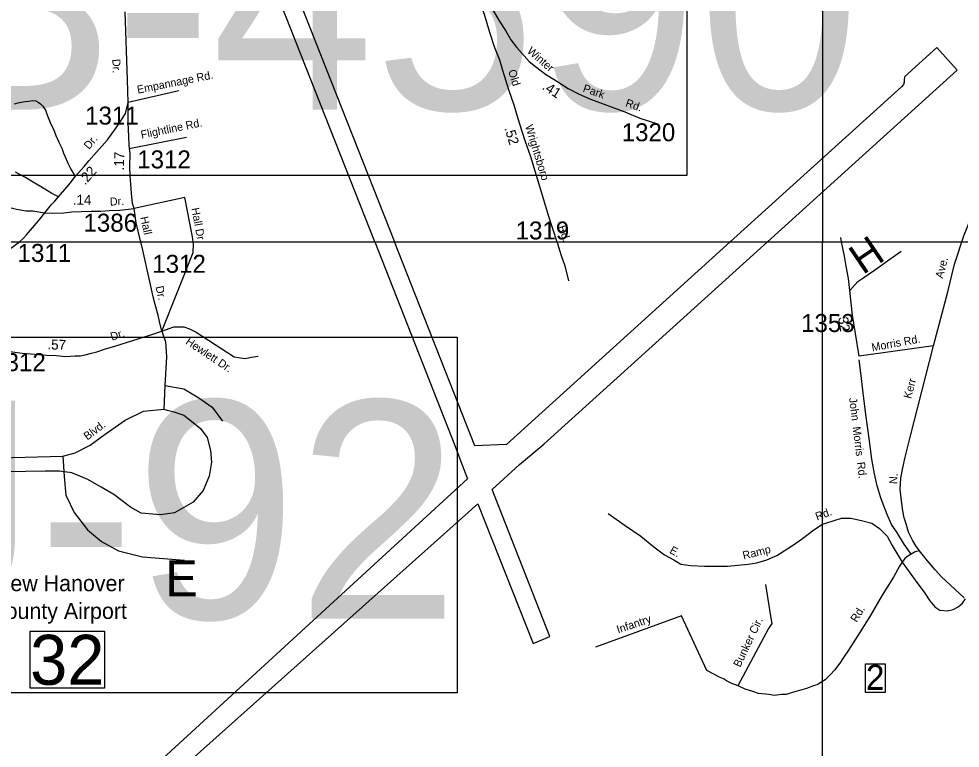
# Model space of a CAD drawing. Extents: x 1945482 to 2853149, y 66427 to 1015778.
# Drawn here: x 2327723 to 2335443, y 187980 to 193965 of the extents above; entities that cross this region are included whole.
import ezdxf

# ---------------------------------------------------------------- set-up
doc = ezdxf.new("R2010")
doc.units = 0
for name, color, linetype in [('Old_Level_10', 7, 'Continuous'), ('Old_Level_11', 7, 'Continuous'), ('Old_Level_17', 7, 'Continuous'), ('Old_Level_20', 7, 'Continuous'), ('Old_Level_22', 7, 'Continuous'), ('Old_Level_25', 7, 'Continuous'), ('Old_Level_3', 7, 'Continuous'), ('Old_Level_31', 7, 'Continuous'), ('Old_Level_32', 7, 'Continuous'), ('Old_Level_35', 7, 'Continuous'), ('Old_Level_55', 7, 'Continuous'), ('Old_Level_63', 7, 'Continuous'), ('Old_Level_8', 7, 'Continuous')]:
    doc.layers.add(name, color=color, linetype=linetype)

msp = doc.modelspace()

# ---------------------------------------------------------------- linework, layer by layer
at = {"layer": 'Old_Level_25'}
msp.add_line((2313126.6, 192135.8), (2381298.8, 192135.8), dxfattribs=at)
at = {"layer": 'Old_Level_3'}
for points in [[(2333201.6, 192680.1), (2326365, 192680.1), (2326365, 195598.7), (2333201.6, 195598.7), (2333201.6, 192680.1)], [(2331318.3, 188434), (2324481.8, 188434), (2324481.8, 191352.6), (2331318.3, 191352.6), (2331318.3, 188434)]]:
    msp.add_lwpolyline(points, dxfattribs=at)
at = {"layer": 'Old_Level_31'}
for points in [[(2328427, 188472.6), (2327814.9, 188472.6), (2327814.9, 188939.2), (2328427, 188939.2)], [(2334666.1, 188672.1), (2334826.4, 188672.1), (2334826.4, 188437), (2334666.1, 188437)]]:
    msp.add_lwpolyline(points, close=True, dxfattribs=at)
at = {"layer": 'Old_Level_32'}
for points in [[(2331398.2, 194436.2), (2331477.7, 194170.9), (2331538.6, 194003.9), (2331583.2, 193856.6), (2331625.3, 193729.2), (2331665.1, 193630), (2331688.5, 193544.3), (2331739.2, 193385.2), (2331781.4, 193259.9), (2331815.3, 193146.4), (2331849, 193043.1), (2331872.9, 192966.2), (2331918.7, 192834.2), (2332024.6, 192483.9), (2332064.8, 192354.6), (2332100.6, 192243.2), (2332134.8, 192135.8), (2332136.7, 192129.8), (2332170.5, 192024.3), (2332202, 191936.9), (2332232, 191815.5)], [(2331398.2, 194436.2), (2331502.5, 194253.3), (2331554.1, 194152.1), (2331614.3, 194033.1), (2331661.6, 193949.9), (2331713, 193868.7), (2331758.2, 193793.5), (2331803.3, 193732.3), (2331907.3, 193616.2), (2331960, 193573.1), (2332041.1, 193512.4), (2332134, 193453.9), (2332227.1, 193393.6), (2332318.8, 193346.6), (2332410.6, 193305.2), (2332692.3, 193201.6), (2332817, 193149.5), (2332967.8, 193100.1)], [(2328619.6, 193278), (2328614.4, 193463.8), (2328595, 194023.6)], [(2335225.1, 191282.1), (2335342.2, 191725.2), (2335395.6, 191951.2), (2335471.5, 192183.8), (2335516.9, 192294.8), (2335587.8, 192389.7), (2335641.2, 192461.9), (2335717.4, 192548.8), (2336184.4, 192966), (2336548, 193300.6)], [(2327935.3, 192374.2), (2327992.1, 192441), (2328017.7, 192467.6), (2328049, 192504.1), (2328117.7, 192583.2), (2328147.1, 192619.8), (2328186.1, 192670.4), (2328258.8, 192753.7), (2328296, 192800.4), (2328358.8, 192871.1), (2328450.9, 192971), (2328521.2, 193070.2), (2328560.3, 193127), (2328597.1, 193188.6), (2328619.6, 193278)], [(2328668.5, 192408.6), (2328655.8, 192450.5), (2328646.5, 192534.4), (2328641.1, 192608.2), (2328635.9, 192674.2), (2328634.6, 192754.2), (2328636.9, 192856.1), (2328627.7, 192928), (2328624.4, 193000.1), (2328620.5, 193113.9), (2328619.6, 193278)], [(2326560.7, 192898.9), (2326578.8, 192889.1), (2326635.2, 192864), (2326693.6, 192833.1), (2326768.2, 192800.2), (2326840.8, 192759.5), (2326935.6, 192715), (2327066.8, 192645.4), (2327173.7, 192593.2), (2327276.4, 192546.9), (2327363.1, 192504.3), (2327439.6, 192477.7), (2327508.1, 192450.8), (2327604.5, 192426.5), (2327704.9, 192404.2), (2327783.1, 192389.5), (2327837.1, 192388.5), (2327935.3, 192374.2)], [(2326962.2, 191363.7), (2327028.9, 191478.6), (2327086.9, 191585.5), (2327141.3, 191680.5), (2327185.8, 191763.3), (2327213.2, 191799.8), (2327230.9, 191822.1), (2327252.5, 191844.3), (2327280.1, 191864.8), (2327391.1, 191924.8), (2327466.2, 191968), (2327535.6, 192009.2), (2327617.1, 192054), (2327687.9, 192103.9), (2327728.7, 192135.8), (2327760.9, 192165.2), (2327786.5, 192191.6), (2327866.8, 192287), (2327896.2, 192321.4), (2327935.3, 192374.2)], [(2327630.8, 191238.7), (2327751, 191220.9), (2327855.1, 191214.4), (2327951.3, 191204.2), (2328029.3, 191201.5), (2328109.3, 191194.9), (2328186.2, 191198.7), (2328225.2, 191198.9), (2328267.1, 191207.8), (2328319, 191220.6), (2328362.7, 191233.3), (2328424.8, 191253), (2328519.9, 191282), (2328657, 191324.2), (2328796.3, 191368.8), (2328895.6, 191402.3), (2328876.4, 191480.2), (2328865.5, 191532), (2328841.9, 191621.5), (2328824.9, 191683.2), (2328796.7, 191808.7), (2328775.2, 191906.5), (2328757.5, 191994.2), (2328740.5, 192065.8), (2328722.9, 192135.8), (2328721, 192143.4), (2328686.5, 192290.9), (2328668.5, 192408.6)], [(2327935.3, 192374.2), (2328001.4, 192369.2), (2328091.3, 192372.7), (2328159.2, 192380), (2328233.1, 192383.2), (2328317, 192386.7), (2328395.1, 192386), (2328462.9, 192391.1), (2328552.8, 192394.6), (2328668.5, 192408.6)], [(2335225.1, 191282.1), (2334615.2, 191197), (2334585.4, 191381.8), (2334560.7, 191533.3), (2334537, 191736.9), (2334603, 191809.4), (2334652.1, 191842.1), (2334739.4, 191902.2), (2334845.9, 191978.7), (2334957.8, 192057.9)], [(2335475.8, 189214.5), (2335288.9, 189387.3), (2335238.1, 189442.5), (2335174.7, 189517.4), (2335109.3, 189598.3), (2335080.4, 189639.7), (2335051.8, 189688.2), (2335019.8, 189753.6), (2335013.2, 189772.4), (2334998.9, 189822), (2334982.4, 189869.4), (2334972.5, 189927.8), (2334960.3, 190010.4), (2334951.5, 190104.1), (2334955.9, 190195.6), (2334971.4, 190280.5), (2334991.2, 190369.1), (2335033, 190531.1), (2335225.1, 191282.1)]]:
    msp.add_lwpolyline(points, dxfattribs=at)
at = {"layer": 'Old_Level_35'}
msp.add_line((2334470.6, 192135.8), (2334463.6, 192171.9), dxfattribs=at)
for points in [[(2329034, 193373.6), (2328619.6, 193278)], [(2327687, 193268.8), (2327728.6, 193278.4), (2327776.3, 193286.3), (2327806.2, 193289.5), (2327834, 193294.6), (2327862.1, 193291.7), (2327882.6, 193280.5), (2327901.1, 193267.3), (2327919.9, 193248), (2327943.2, 193214.9), (2327959, 193169.5), (2327985.8, 193100.6), (2328007.4, 193059.4), (2328027.4, 193008.2), (2328051.6, 192953.1), (2328075.6, 192904.1), (2328089.2, 192862.6), (2328111.2, 192813.5), (2328124.5, 192780), (2328148.5, 192730.9), (2328186.1, 192670.4)], [(2329097.7, 192991.4), (2328628.9, 192899.5)], [(2328049, 192504.1), (2327994.3, 192532.7), (2327900, 192589), (2327834.5, 192626.4), (2327772.9, 192666), (2327697.2, 192707)], [(2328895.6, 191402.3), (2329152.2, 192048.7), (2329156.8, 192116.9), (2329147.7, 192176.1), (2329084, 192499.1), (2328668.5, 192408.6)], [(2334537, 191736.9), (2334525.6, 191834.8), (2334507.8, 191934.5), (2334494.3, 192018.2), (2334483.4, 192070.2), (2334470.6, 192135.8)], [(2328895.6, 191402.3), (2328994.5, 191438.1), (2329030.8, 191438.1), (2329076.3, 191438.1), (2329121.8, 191419.9), (2329176.3, 191392.6), (2329490, 191192.4), (2329576.4, 191178.7), (2329631, 191187.8), (2329685.6, 191196.9)], [(2328895.6, 191402.3), (2328926.3, 191315.2), (2328935.3, 191192.4), (2328921.7, 190955.8), (2328912.6, 190762.9)], [(2335041, 189573.4), (2334977.5, 189662.3), (2334923.9, 189751.4), (2334880.7, 189816.7), (2334845.3, 189898.1), (2334811.9, 189981.6), (2334793, 190035.3), (2334761.1, 190132.6), (2334741.5, 190230.3), (2334717.4, 190352), (2334696.5, 190521.6), (2334668.9, 190717.2), (2334647.8, 190896.8), (2334627.1, 191060.4), (2334613.3, 191166.7)], [(2328921.7, 190955.8), (2329076.3, 190928.5), (2329199.1, 190855.7), (2329308.2, 190778.3), (2329394.6, 190664.6)], [(2326839.3, 190344.3), (2328085.1, 190376.1), (2328185.1, 190403.4), (2328307.9, 190467.1), (2328430.7, 190558.1), (2328594.3, 190671.9), (2328744.4, 190744.7), (2328912.6, 190762.9), (2328939.9, 190753.8), (2328994.5, 190740.1), (2329076.3, 190712.8), (2329139.9, 190662.8), (2329212.7, 190603.6), (2329267.3, 190530.8), (2329294.5, 190421.6), (2329303.6, 190326.1), (2329285.4, 190212.3), (2329235.4, 190094), (2329153.6, 189998.5), (2328999, 189912), (2328885.3, 189893.8), (2328726.2, 189907.5), (2328639.8, 189957.5), (2328503.4, 190062.2), (2328398.8, 190121.3), (2328289.7, 190185), (2328157.9, 190239.6), (2328057.8, 190253.3), (2327939.6, 190253.3), (2326834.8, 190235.1)], [(2328085.1, 190376.1), (2328096, 190209.6), (2328109.7, 190054.9), (2328177.9, 189913.9), (2328287, 189772.8), (2328400.6, 189677.3), (2328541.6, 189599.9), (2328737.1, 189549.9), (2329082.7, 189522.6)], [(2332555.6, 189906.7), (2332696.2, 189807.1), (2332825.1, 189719.1), (2332930.5, 189631.2), (2333018.4, 189566.7), (2333094.6, 189525.6), (2333153.1, 189490.4), (2333235.2, 189478.7), (2333346.5, 189472.8), (2333533.9, 189472.8), (2333703.8, 189490.4), (2333774.1, 189502.2), (2333856.1, 189525.6), (2333938.1, 189560.8), (2334067, 189642.9), (2334149, 189701.5), (2334242.8, 189771.9), (2334313.1, 189818.8), (2334348.2, 189830.5), (2334400.9, 189846.6), (2334468.3, 189867.2), (2334547.4, 189867.2), (2334632.3, 189849.6), (2334717.3, 189826.1), (2334781.7, 189782.1), (2334843.2, 189720.6), (2334884.3, 189644.3), (2334967.9, 189506.1)], [(2335109.3, 189598.3), (2335072.7, 189592), (2335041, 189573.4)], [(2335041, 189573.4), (2335013.3, 189556.8), (2334989.7, 189536.5), (2334967.9, 189506.1)], [(2334967.9, 189506.1), (2334944.7, 189473.7), (2334896.3, 189383), (2334802.9, 189235.2), (2334701.8, 189061.5), (2334622, 188934.1), (2334526.7, 188784.3), (2334485.7, 188723.7), (2334456.5, 188677.1), (2334413.5, 188620.4), (2334380.1, 188585.9), (2334336.9, 188541.1), (2334303.3, 188520.6), (2334275.6, 188502.1), (2334239.6, 188491.5), (2334182.1, 188468.4), (2334124.2, 188453.5), (2334068.7, 188436.5), (2334014.9, 188421.5), (2333976.9, 188420.8), (2333921, 188412), (2333874.9, 188419.2), (2333788.7, 188429.6), (2333742.4, 188444.7), (2333680.1, 188463.7), (2333621.6, 188490.8), (2333571.1, 188512), (2333526.8, 188533.2), (2333500.6, 188548.6), (2333473.9, 188560.8)], [(2334967.9, 189506.1), (2335074.6, 189358.5), (2335153.7, 189252.9), (2335194.7, 189188.4), (2335235.7, 189138.6), (2335276.8, 189112.2), (2335338.3, 189106.3), (2335385.1, 189118.1), (2335426.1, 189138.6), (2335461.3, 189170.8), (2335485.3, 189205.1)], [(2333845.9, 189322.1), (2333890.8, 189045.7), (2333897.3, 189003.9), (2333871.6, 188962.1), (2333620.3, 188491.3)], [(2333473.9, 188560.8), (2333364.2, 188616.6), (2333158.7, 189066.6), (2332452.2, 188809.4)]]:
    msp.add_lwpolyline(points, dxfattribs=at)
at = {"layer": 'Old_Level_55'}
for points in [[(2330641.5, 192135.8), (2329101.5, 196045.7), (2329239.4, 196099.2), (2330803.2, 192135.8)], [(2333863.9, 192135.8), (2335419.2, 193543.4), (2335251.7, 193730.8), (2334985.2, 193488.1), (2334982.3, 193462), (2334982.9, 193446), (2334977.7, 193425.8), (2334960.4, 193407.1), (2333557.6, 192135.8)], [(2330641.5, 192135.8), (2331299.6, 190465.1), (2331362.2, 190297.6), (2331402.5, 190191.1), (2328871.7, 187864.1), (2328982.4, 187746.4), (2331486.6, 189986.4), (2331942.2, 188840.1), (2332078.1, 188895.5), (2331604, 190103.1), (2331828, 190308), (2332027.5, 190474), (2333863.9, 192135.8)], [(2333557.6, 192135.8), (2331721.5, 190471.8), (2331463.8, 190461.6), (2330803.2, 192135.8)]]:
    msp.add_lwpolyline(points, dxfattribs=at)
at = {"layer": 'Old_Level_63'}
msp.add_lwpolyline([(2345095.8, 208219.9), (2334313.2, 208219.9), (2334313.2, 192135.8), (2354753, 192135.8), (2354753, 202571.1)], dxfattribs=at)
msp.add_lwpolyline([(2334313.2, 192135.8), (2353909.6, 192135.8), (2353909.6, 184193.5), (2334313.2, 184193.5)], close=True, dxfattribs=at)

# ---------------------------------------------------------------- texts
at = {"layer": 'Old_Level_10'}
for s, height, rotation, p in [('Empannage Rd.', 65.617, 11.34748, (2328699.5, 193350.6)), ('Flightline Rd.', 65.617, 11.57873, (2328730.4, 192981.1)), ('Hall Dr.', 65.62, 280.56419, (2329137.7, 192409.6)), ('Hewlett Dr.', 65.617, 326.24643, (2329084.8, 191301.6)), ('John  Morris  Rd.', 65.617, 277.05857, (2334531, 190852.7)), ('Blvd.', 65.62, 36.96481, (2328285.1, 190504.3)), ('E.', 65.62, 331.66565, (2333054.2, 189584.5)), ('Ramp', 65.62, 13.98772, (2333667.7, 189527.5)), ('Rd.', 65.62, 58.43913, (2334594, 189007.7)), ('Infantry', 65.62, 18.83821, (2332638.2, 188920.2)), ('Bunker Cir.', 65.617, 64.47555, (2333638, 188638.9))]:
    msp.add_text(s, height=height, rotation=rotation, dxfattribs=at).set_placement(p)
at = {"layer": 'Old_Level_11'}
for s, height, rotation, p in [('Winter', 65.62, 318.79192, (2331886.2, 193692.3)), ('Dr.', 65.62, 271.85812, (2328489.8, 193634.9)), ('Old', 65.62, 287.05419, (2331735.2, 193537.9)), ('Park', 65.62, 340.9047, (2332343.5, 193368.6)), ('Rd.', 65.62, 341.06424, (2332692.6, 193248.2)), ('Wrightsboro', 65.617, 287.05419, (2331874.1, 193084.9)), ('Dr.', 65.62, 49.90089, (2328299.4, 192888.5)), ('Dr.', 65.62, 3.40427, (2328471.5, 192431.9)), ('Hall', 65.62, 282.46676, (2328718.4, 192335.9)), ('Rd.', 65.62, 287.66157, (2332147, 192259.6)), ('Ave.', 65.62, 75.25421, (2335299.7, 191830.7)), ('Dr.', 65.62, 282.52707, (2328843.7, 191765.9)), ('Dr.', 65.62, 18.18731, (2328486.4, 191323.5)), ('Morris Rd.', 65.62, 10.4471, (2334722.2, 191235.8)), ('Kerr', 65.62, 75.24847, (2335039.8, 190843.2)), ('N.', 65.62, 87.47732, (2334925.9, 190146.2))]:
    msp.add_text(s, height=height, rotation=rotation, dxfattribs=at).set_placement(p)
at = {"layer": 'Old_Level_17'}
for s, rotation, p in [('.41', 327.03548, (2332008.8, 193392.4)), ('.52', 287.24079, (2331704, 193067.7)), ('.17', 88.67417, (2328584.6, 192721)), ('.22', 48.87932, (2328266.7, 192595.8)), ('.14', 359.48228, (2328165.2, 192439.5)), ('.32', 279.22933, (2334436, 191543.3)), ('.57', 357.9697, (2327956.7, 191253.3))]:
    msp.add_text(s, height=82.02, rotation=rotation, dxfattribs=at).set_placement(p)
at = {"layer": 'Old_Level_20'}
for s, height, p in [('E', 295.3, (2328925.7, 189225.5)), ('New Hanover', 131.233, (2327527.2, 189268)), ('County Airport', 131.233, (2327487.9, 189040.5))]:
    msp.add_text(s, height=height, dxfattribs=at).set_placement(p)
at = {"layer": 'Old_Level_22'}
msp.add_text('H', height=246.1, rotation=34.20821, dxfattribs=at).set_placement((2334643.7, 191860))
at = {"layer": 'Old_Level_3'}
for s, p in [('B-4590', (2326912.7, 193219.8)), ('U-92', (2326150.5, 189042.7))]:
    msp.add_text(s, height=1788.05, dxfattribs=at).set_placement(p)
at = {"layer": 'Old_Level_31'}
for s, height, p in [('32', 410.1, (2327815.6, 188500.1)), ('2', 205.1, (2334669.6, 188458.7))]:
    msp.add_text(s, height=height, dxfattribs=at).set_placement(p)
at = {"layer": 'Old_Level_35'}
msp.add_text('Rd.', height=65.62, rotation=19.94737, dxfattribs=at).set_placement((2334269.2, 189847.5))
at = {"layer": 'Old_Level_8'}
for s, p in [('1311', (2328266.9, 193097.3)), ('1320', (2332667.1, 192960.5)), ('1312', (2328694.1, 192737.8)), ('1386', (2328253.5, 192218.6)), ('1319', (2331797.5, 192154.5)), ('1311', (2327713.2, 191970.1)), ('1312', (2328817.8, 191880.9)), ('1353', (2334138.4, 191395)), ('1312', (2327504.8, 191073.5))]:
    msp.add_text(s, height=147.64, dxfattribs=at).set_placement(p)

doc.saveas('drawing.dxf')
